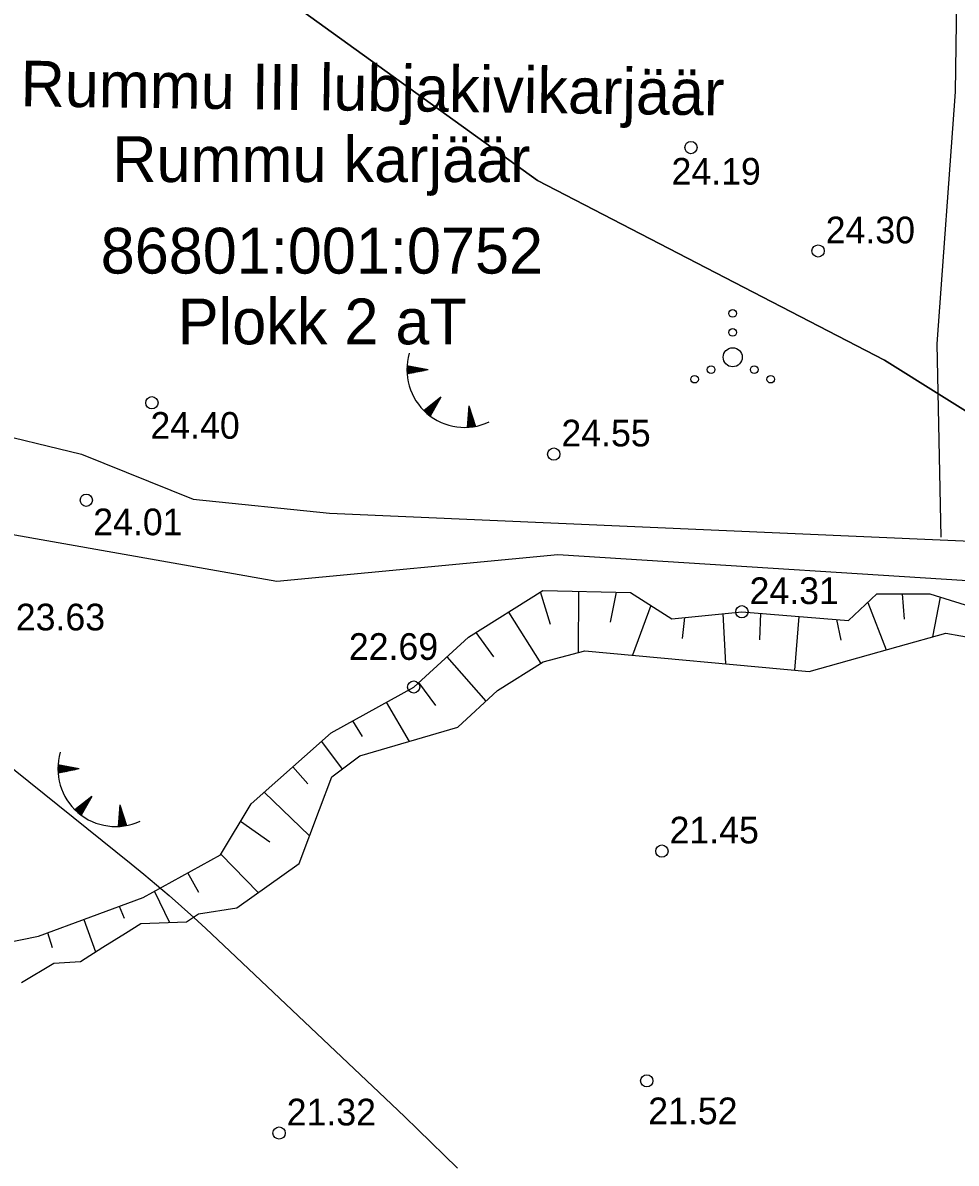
# Model space of a CAD drawing. Extents: x 509422 to 615075, y 6525431 to 6565970.
# Drawn here: x 513287.9 to 513336.9, y 6565733.8 to 6565793.6 of the extents above; entities that cross this region are included whole.
import ezdxf

# ---------------------------------------------------------------- set-up
doc = ezdxf.new("R2010")
doc.units = 0
for name, color, linetype in [('HALJASTUS', 7, 'Continuous'), ('KITSENDUSED', 7, 'Continuous'), ('kma_avalik_veekogu', 7, 'Continuous'), ('KORGUS', 7, 'Continuous'), ('LAMAM', 7, 'Continuous'), ('PIIR', 7, 'Continuous'), ('PIIR_ME', 7, 'Continuous'), ('PLOKK', 7, 'Continuous'), ('RELJEEF', 7, 'Continuous'), ('TEE', 7, 'Continuous'), ('VEEKOGU', 7, 'Continuous')]:
    doc.layers.add(name, color=color, linetype=linetype)

msp = doc.modelspace()

# ---------------------------------------------------------------- linework, layer by layer
at = {"layer": 'HALJASTUS'}
for centre, radius in [((513325.181, 6565778.401), 0.2), ((513325.181, 6565777.401), 0.2), ((513325.181, 6565776.101), 0.5), ((513324.051, 6565775.451), 0.2), ((513326.311, 6565775.451), 0.2), ((513323.181, 6565774.951), 0.2), ((513327.181, 6565774.951), 0.2)]:
    msp.add_circle(centre, radius, dxfattribs=at)
at = {"layer": 'KITSENDUSED'}
msp.add_lwpolyline([(513443.917, 6565625.098), (513440.655, 6565640.158), (513432.651, 6565666.937), (513421.281, 6565691.869), (513409.607, 6565708.718), (513396.604, 6565724.564), (513382.359, 6565739.304), (513366.965, 6565752.84), (513350.524, 6565765.082), (513333.145, 6565775.951), (513314.941, 6565785.374), (513295.044, 6565799.717), (513268.514, 6565813.357), (513239.14, 6565818.565), (513173.092, 6565820.266), (513170.864, 6565820.62), (513147.709, 6565834.662), (513129.748, 6565843.237), (513110.897, 6565850.028)], dxfattribs=at)
at = {"layer": 'kma_avalik_veekogu'}
msp.add_lwpolyline([(513110.897, 6565850.028), (513129.748, 6565843.237), (513147.709, 6565834.662), (513170.864, 6565820.62), (513173.092, 6565820.266), (513239.14, 6565818.565), (513268.514, 6565813.357), (513295.044, 6565799.717), (513314.941, 6565785.374), (513333.145, 6565775.951), (513350.524, 6565765.082), (513366.965, 6565752.84), (513382.359, 6565739.304), (513396.604, 6565724.564), (513409.607, 6565708.718), (513421.281, 6565691.869), (513432.651, 6565666.937), (513440.655, 6565640.158), (513443.917, 6565625.098)], dxfattribs=at)
at = {"layer": 'KORGUS'}
for centre in [(513322.993, 6565787.095), (513329.661, 6565781.674), (513294.717, 6565773.716), (513315.795, 6565771.025), (513291.275, 6565768.602), (513325.667, 6565762.757), (513308.447, 6565758.809), (513321.469, 6565750.204), (513320.674, 6565738.158), (513301.386, 6565735.419)]:
    msp.add_circle(centre, 0.32, dxfattribs=at)
at = {"layer": 'LAMAM'}
msp.add_lwpolyline([(513279.839, 6565760.622), (513293.624, 6565749.543), (513294.294, 6565748.996), (513294.959, 6565748.442), (513295.615, 6565747.878), (513296.265, 6565747.307), (513296.908, 6565746.729), (513297.547, 6565746.146), (513298.181, 6565745.557), (513298.811, 6565744.964), (513307.278, 6565736.927), (513307.975, 6565736.263), (513308.67, 6565735.596), (513309.363, 6565734.927), (513310.054, 6565734.256), (513310.743, 6565733.583)], dxfattribs=at)
at = {"layer": 'RELJEEF'}
for p, q in [((513308.09, 6565775.462), (513308.289, 6565775.621)), ((513308.09, 6565775.398), (513308.353, 6565775.608)), ((513308.091, 6565775.527), (513308.224, 6565775.633)), ((513308.092, 6565775.335), (513308.418, 6565775.596)), ((513308.093, 6565775.593), (513308.16, 6565775.646)), ((513308.095, 6565775.274), (513308.482, 6565775.584)), ((513309.21, 6565775.443), (513308.097, 6565775.658)), ((513309.21, 6565775.443), (513308.098, 6565775.225)), ((513308.119, 6565775.229), (513308.547, 6565775.571)), ((513308.225, 6565775.249), (513308.611, 6565775.559)), ((513308.331, 6565775.27), (513308.676, 6565775.546)), ((513308.437, 6565775.291), (513308.74, 6565775.534)), ((513308.543, 6565775.312), (513308.805, 6565775.521)), ((513308.649, 6565775.333), (513308.869, 6565775.509)), ((513308.755, 6565775.354), (513308.933, 6565775.496)), ((513308.861, 6565775.374), (513308.998, 6565775.484)), ((513308.967, 6565775.395), (513309.062, 6565775.472)), ((513309.073, 6565775.416), (513309.127, 6565775.459)), ((513309.874, 6565774.003), (513308.986, 6565773.299)), ((513309.874, 6565774.003), (513309.315, 6565773.017)), ((513309.325, 6565773.035), (513309.344, 6565773.583)), ((513309.378, 6565773.129), (513309.396, 6565773.624)), ((513309.432, 6565773.223), (513309.447, 6565773.664)), ((513309.485, 6565773.317), (513309.499, 6565773.705)), ((513309.538, 6565773.411), (513309.55, 6565773.746)), ((513309.592, 6565773.505), (513309.602, 6565773.787)), ((513309.645, 6565773.599), (513309.653, 6565773.827)), ((513309.698, 6565773.693), (513309.705, 6565773.868)), ((513309.752, 6565773.787), (513309.756, 6565773.909)), ((513309.805, 6565773.881), (513309.808, 6565773.95)), ((513309.033, 6565773.253), (513309.036, 6565773.338)), ((513309.081, 6565773.208), (513309.087, 6565773.379)), ((513309.13, 6565773.165), (513309.139, 6565773.42)), ((513309.178, 6565773.124), (513309.19, 6565773.461)), ((513309.227, 6565773.084), (513309.241, 6565773.501)), ((513309.276, 6565773.046), (513309.293, 6565773.542)), ((513311.339, 6565773.555), (513311.254, 6565772.424)), ((513311.612, 6565772.701), (513311.298, 6565773.011)), ((513311.579, 6565772.804), (513311.303, 6565773.077)), ((513311.546, 6565772.907), (513311.308, 6565773.142)), ((513311.513, 6565773.01), (513311.313, 6565773.208)), ((513311.48, 6565773.112), (513311.318, 6565773.273)), ((513311.447, 6565773.215), (513311.323, 6565773.339)), ((513311.414, 6565773.318), (513311.328, 6565773.404)), ((513311.381, 6565773.421), (513311.332, 6565773.47)), ((513311.339, 6565773.555), (513311.684, 6565772.475)), ((513311.319, 6565772.428), (513311.259, 6565772.488)), ((513311.385, 6565772.433), (513311.264, 6565772.553)), ((513311.45, 6565772.439), (513311.269, 6565772.619)), ((513311.513, 6565772.447), (513311.274, 6565772.684)), ((513311.575, 6565772.456), (513311.278, 6565772.75)), ((513311.636, 6565772.466), (513311.283, 6565772.815)), ((513311.678, 6565772.495), (513311.288, 6565772.88)), ((513311.645, 6565772.598), (513311.293, 6565772.946)), ((513315.617, 6565762.084), (513315.106, 6565763.807)), ((513317.085, 6565763.834), (513317.07, 6565760.616)), ((513318.769, 6565762.202), (513319.085, 6565763.787)), ((513334.197, 6565762.372), (513334.097, 6565763.688)), ((513336.072, 6565763.519), (513335.671, 6565761.441)), ((513320.885, 6565763.088), (513319.918, 6565760.483)), ((513332.27, 6565763.247), (513333.237, 6565760.758)), ((513313.415, 6565762.74), (513315.115, 6565760.043)), ((513322.544, 6565761.353), (513322.676, 6565762.453)), ((513324.666, 6565762.655), (513324.812, 6565760.032)), ((513326.608, 6565761.274), (513326.657, 6565762.676)), ((513328.651, 6565762.513), (513328.421, 6565759.699)), ((513330.879, 6565761.257), (513330.644, 6565762.351)), ((513312.66, 6565760.387), (513311.723, 6565761.674)), ((513310.193, 6565760.394), (513312.224, 6565758.063)), ((513309.615, 6565757.844), (513308.712, 6565759.05)), ((513307.012, 6565758.011), (513308.21, 6565755.957)), ((513305.766, 6565756.211), (513305.264, 6565757.039)), ((513303.604, 6565755.943), (513304.705, 6565754.509)), ((513289.783, 6565754.534), (513289.982, 6565754.693)), ((513289.783, 6565754.47), (513290.046, 6565754.681)), ((513289.784, 6565754.599), (513289.917, 6565754.706)), ((513289.785, 6565754.408), (513290.111, 6565754.668)), ((513289.786, 6565754.665), (513289.853, 6565754.718)), ((513289.788, 6565754.346), (513290.175, 6565754.656)), ((513290.903, 6565754.515), (513289.79, 6565754.73)), ((513290.903, 6565754.515), (513289.791, 6565754.297)), ((513289.812, 6565754.301), (513290.24, 6565754.643)), ((513289.918, 6565754.322), (513290.304, 6565754.631)), ((513290.024, 6565754.343), (513290.369, 6565754.619)), ((513290.13, 6565754.363), (513290.433, 6565754.606)), ((513290.236, 6565754.384), (513290.498, 6565754.594)), ((513290.342, 6565754.405), (513290.562, 6565754.581)), ((513290.448, 6565754.426), (513290.627, 6565754.569)), ((513290.554, 6565754.447), (513290.691, 6565754.556)), ((513290.66, 6565754.467), (513290.755, 6565754.544)), ((513290.766, 6565754.488), (513290.82, 6565754.531)), ((513302.894, 6565753.729), (513302.107, 6565754.616)), ((513300.611, 6565753.289), (513302.991, 6565751.012)), ((513291.567, 6565753.075), (513290.679, 6565752.371)), ((513291.567, 6565753.075), (513291.008, 6565752.089)), ((513291.018, 6565752.107), (513291.037, 6565752.655)), ((513291.071, 6565752.201), (513291.089, 6565752.696)), ((513291.125, 6565752.295), (513291.14, 6565752.737)), ((513291.178, 6565752.389), (513291.192, 6565752.777)), ((513291.231, 6565752.483), (513291.243, 6565752.818)), ((513291.285, 6565752.577), (513291.295, 6565752.859)), ((513291.338, 6565752.671), (513291.346, 6565752.9)), ((513291.391, 6565752.765), (513291.398, 6565752.94)), ((513291.445, 6565752.859), (513291.449, 6565752.981)), ((513291.498, 6565752.953), (513291.501, 6565753.022)), ((513290.726, 6565752.325), (513290.729, 6565752.411)), ((513290.774, 6565752.281), (513290.78, 6565752.451)), ((513290.823, 6565752.238), (513290.832, 6565752.492)), ((513290.871, 6565752.196), (513290.883, 6565752.533)), ((513290.92, 6565752.157), (513290.934, 6565752.574)), ((513290.969, 6565752.119), (513290.986, 6565752.614)), ((513293.032, 6565752.627), (513292.947, 6565751.496)), ((513293.305, 6565751.773), (513292.991, 6565752.084)), ((513293.272, 6565751.876), (513292.996, 6565752.149)), ((513293.239, 6565751.979), (513293.001, 6565752.215)), ((513293.206, 6565752.082), (513293.006, 6565752.28)), ((513293.173, 6565752.185), (513293.011, 6565752.346)), ((513293.14, 6565752.288), (513293.016, 6565752.411)), ((513293.107, 6565752.391), (513293.021, 6565752.476)), ((513293.074, 6565752.493), (513293.025, 6565752.542)), ((513293.032, 6565752.627), (513293.377, 6565751.547)), ((513293.012, 6565751.5), (513292.952, 6565751.56)), ((513293.078, 6565751.505), (513292.957, 6565751.625)), ((513293.143, 6565751.512), (513292.962, 6565751.691)), ((513293.206, 6565751.52), (513292.967, 6565751.756)), ((513293.268, 6565751.528), (513292.971, 6565751.822)), ((513293.329, 6565751.539), (513292.976, 6565751.887)), ((513293.371, 6565751.567), (513292.981, 6565751.953)), ((513293.338, 6565751.67), (513292.986, 6565752.018)), ((513300.91, 6565750.673), (513299.365, 6565751.754)), ((513298.337, 6565750.039), (513300.297, 6565748.029)), ((513297.175, 6565748.029), (513296.601, 6565749.057)), ((513294.85, 6565748.089), (513295.645, 6565746.463)), ((513293.271, 6565746.666), (513293.016, 6565747.304)), ((513291.14, 6565746.612), (513291.765, 6565744.92)), ((513289.505, 6565745.131), (513289.264, 6565745.919))]:
    msp.add_line(p, q, dxfattribs=at)
for points in [[(513134.676, 6565749.713), (513138.885, 6565750.591), (513147.982, 6565752.489), (513155.679, 6565752.938), (513190.152, 6565754.949), (513201.989, 6565758.615), (513211.634, 6565761.602), (513224.101, 6565763.75), (513243.12, 6565767.027), (513254.686, 6565770.875), (513269.707, 6565769.941), (513301.266, 6565764.351), (513316.007, 6565765.752), (513341.909, 6565764.118)], [(513275.445, 6565744.244), (513281.363, 6565744.244), (513288.774, 6565745.738), (513294.265, 6565747.765), (513298.317, 6565750.006), (513299.916, 6565752.674), (513304.128, 6565756.408), (513308.447, 6565758.809), (513311.326, 6565761.423), (513315.218, 6565763.877), (513319.817, 6565763.77), (513321.988, 6565762.383), (513325.667, 6565762.757), (513331.252, 6565762.301), (513332.745, 6565763.688), (513335.517, 6565763.688), (513338.169, 6565762.88)]]:
    msp.add_lwpolyline(points, dxfattribs=at)
for centre in [(513311.117, 6565775.448), (513292.81, 6565754.52)]:
    msp.add_arc(centre, 3.027, 163.42341, 295.17451, dxfattribs=at)
at = {"layer": 'TEE'}
for points in [[(513337.531, 6565855.636), (513337.531, 6565837.136), (513337.13, 6565809.392), (513336.85, 6565790.017), (513335.893, 6565776.805), (513336.106, 6565766.668)], [(513253.279, 6565771.153), (513260.4, 6565773.013), (513269.57, 6565773.44), (513277.94, 6565772.853), (513285.674, 6565772.311), (513291.019, 6565771.013), (513296.884, 6565768.665), (513304.028, 6565767.918), (513340.471, 6565766.331)]]:
    msp.add_lwpolyline(points, dxfattribs=at)
at = {"layer": 'VEEKOGU'}
msp.add_lwpolyline([(513287.884, 6565743.313), (513289.576, 6565744.332), (513290.969, 6565744.419), (513292.15, 6565745.162), (513293.331, 6565745.905), (513294.14, 6565746.414), (513296.539, 6565746.492), (513297.166, 6565746.91), (513299.168, 6565747.224), (513302.444, 6565749.562), (513303.51, 6565752.389), (513304.155, 6565754.101), (513305.623, 6565755.192), (513310.761, 6565756.711), (513312.84, 6565758.631), (513315.245, 6565760.124), (513317.425, 6565760.712), (513329.201, 6565759.628), (513333.866, 6565760.935), (513336.361, 6565761.634), (513340.304, 6565760.935)], dxfattribs=at)

# ---------------------------------------------------------------- texts
at = {"layer": 'KORGUS'}
for s, p in [('24.19 ', (513321.973, 6565785.152)), ('24.30 ', (513330.061, 6565782.074)), ('24.40 ', (513294.638, 6565771.827)), ('24.55 ', (513316.195, 6565771.425)), ('24.01 ', (513291.638, 6565766.765)), ('24.31 ', (513326.067, 6565763.157)), ('23.63 ', (513287.576, 6565761.777)), ('22.69 ', (513305.047, 6565760.231)), ('21.45 ', (513321.869, 6565750.604)), ('21.32 ', (513301.786, 6565735.819)), ('21.52 ', (513320.751, 6565735.881))]:
    msp.add_text(s, height=1.4, dxfattribs=at).set_placement(p)
at = {"layer": 'PIIR'}
for s, p in [('Rummu karjäär', (513292.64, 6565785.289)), ('86801:001:0752', (513292.029, 6565780.489))]:
    msp.add_text(s, height=2.4, dxfattribs=at).set_placement(p)
at = {"layer": 'PIIR_ME'}
msp.add_text('Rummu III lubjakivikarjäär', height=2.4, rotation=359.2633, dxfattribs=at).set_placement((513287.816, 6565789.259))
at = {"layer": 'PLOKK'}
msp.add_text('Plokk 2 aT', height=2.4, dxfattribs=at).set_placement((513296.075, 6565776.779))

doc.saveas('drawing.dxf')
